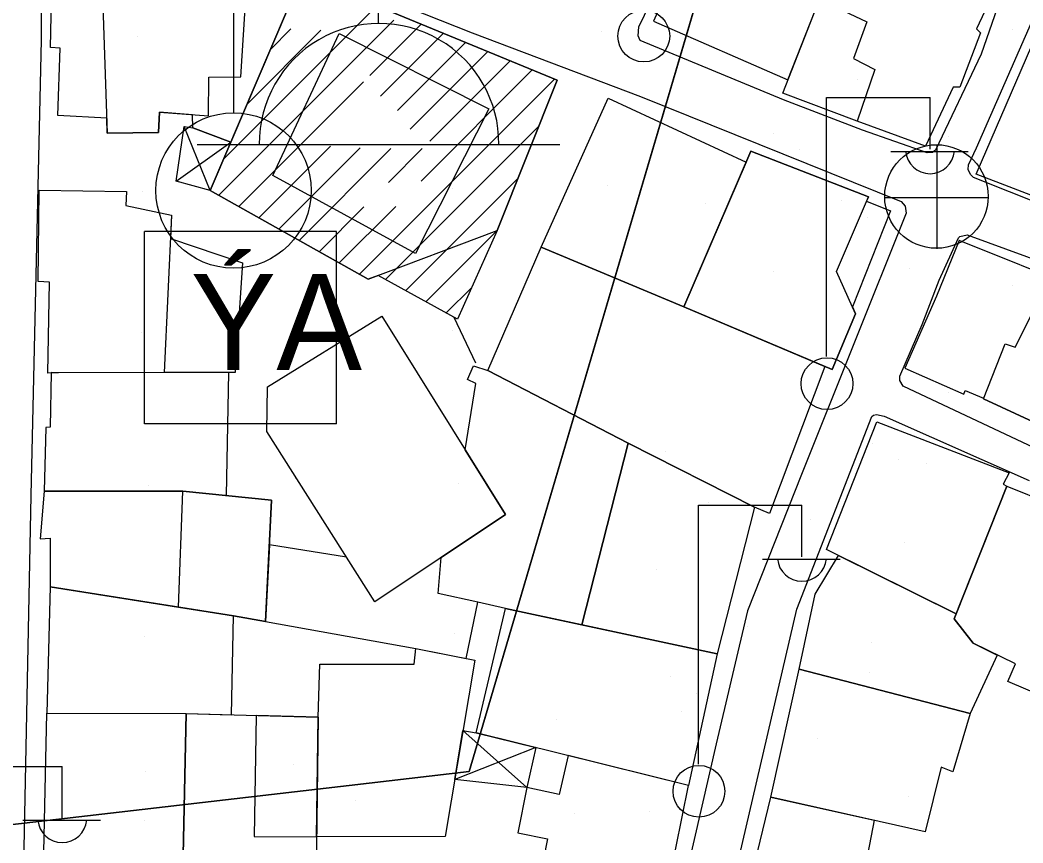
# Model space of a CAD drawing. Extents: x 417997 to 421451, y 4451742 to 4455216.
# Drawn here: x 420232.3 to 420300.2, y 4453202.3 to 4453257.9 of the extents above; entities that cross this region are included whole.
import ezdxf

# ---------------------------------------------------------------- set-up
doc = ezdxf.new("R2010")
doc.units = 0
for name, color, linetype in [('ADA', 7, 'Continuous'), ('B_Dini tesis', 7, 'Continuous'), ('B_Mesken', 7, 'Continuous'), ('B_Sundurma', 7, 'Continuous'), ('B_Tarama', 7, 'Continuous'), ('B_Teras', 7, 'Continuous'), ('Default', 7, 'Continuous'), ('PL_AYA_PARK_DINLENME', 7, 'Continuous'), ('PL_SAY_DINI_TESIS', 7, 'Continuous'), ('S_Cami_Mescid', 7, 'Continuous'), ('S_Elektrik_Diregi', 7, 'Continuous'), ('S_Minare', 7, 'Continuous'), ('S_Rogar_Kapagi', 7, 'Continuous'), ('Sinir_Duvar_tek_tarafa_ait', 7, 'Continuous'), ('SM_SEMBOL', 7, 'Continuous'), ('TR_DINITESIS', 7, 'Continuous'), ('TR_PARKALANI', 7, 'Continuous'), ('Yol_Sose', 7, 'Continuous')]:
    doc.layers.add(name, color=color, linetype=linetype)

# ---------------------------------------------------------------- blocks, each defined once
blk = doc.blocks.new('POINT_DISPLAY')
at = {"layer": 'Default'}
blk.add_line((0, 0), (0, 0), dxfattribs=at)

msp = doc.modelspace()

# ---------------------------------------------------------------- linework, layer by layer
at = {"layer": 'ADA'}
for p, q in [((420262.699, 4453207.092), (420282.058, 4453272.7)), ((420262.699, 4453207.092), (420282.058, 4453272.7)), ((420254.587, 4453206.153), (420262.699, 4453207.092)), ((420254.587, 4453206.153), (420262.699, 4453207.092)), ((420222.297, 4453202.415), (420254.587, 4453206.153)), ((420222.297, 4453202.415), (420254.587, 4453206.153))]:
    msp.add_line(p, q, dxfattribs=at)
at = {"layer": 'B_Dini tesis'}
msp.add_lwpolyline([(420264.613, 4453243.667), (420261.919, 4453237.676), (420256.549, 4453240.612), (420255.892, 4453240.363), (420245.2, 4453246.355), (420245.2, 4453246.355), (420251.416, 4453260.936), (420268.651, 4453253.818)], close=True, dxfattribs=at)
at = {"layer": 'B_Mesken'}
for points in [[(420288.112, 4453263.168), (420279.264, 4453266.999), (420275.164, 4453257.812), (420284.264, 4453253.852), (420286.395, 4453259.289)], [(420238.211, 4453251.249), (420234.901, 4453251.435), (420235.062, 4453255.988), (420234.412, 4453256.026), (420234.516, 4453261.428), (420235.06, 4453261.415), (420235.044, 4453264.976), (420237.742, 4453264.828), (420241.719, 4453265.081), (420251.416, 4453260.936), (420246.601, 4453249.641), (420244.035, 4453250.589), (420244.008, 4453251.487), (420241.784, 4453251.657), (420241.708, 4453250.29), (420238.245, 4453250.248)], [(420286.395, 4453259.289), (420288.112, 4453263.168), (420297.966, 4453259.309), (420296.999, 4453257.293), (420297.283, 4453257.023), (420295.874, 4453253.338), (420295.435, 4453253.346), (420293.571, 4453249.352), (420288.95, 4453251.047), (420283.906, 4453252.938)], [(420302.337, 4453245.428), (420296.998, 4453247.477), (420301.395, 4453257.683), (420310.543, 4453254.144), (420308.098, 4453248.173), (420306.225, 4453243.644)], [(420267.578, 4453242.531), (420272.097, 4453252.614), (420281.44, 4453248.279), (420277.234, 4453238.492)], [(420291.192, 4453244.979), (420288.621, 4453238.501), (420288.833, 4453238.029), (420287.26, 4453234.272), (420277.234, 4453238.492), (420281.758, 4453249.019), (420289.703, 4453245.932), (420289.577, 4453245.637)], [(420247.384, 4453241.474), (420246.882, 4453234.064), (420242.078, 4453234.055), (420234.939, 4453234.041), (420234.228, 4453234.023), (420234.332, 4453240.18), (420233.565, 4453240.204), (420233.633, 4453246.38), (420239.538, 4453246.291), (420239.5, 4453245.355), (420242.591, 4453244.692), (420242.515, 4453243.127)], [(420267.578, 4453242.531), (420277.234, 4453238.492), (420286.762, 4453234.481), (420283.008, 4453224.536), (420282.009, 4453224.969), (420273.454, 4453229.293), (420263.967, 4453234.208)], [(420303.135, 4453237.523), (420304.146, 4453239.653), (420295.837, 4453242.977), (420294.309, 4453239.229), (420292.165, 4453234.358), (420296.143, 4453232.598), (420296.246, 4453232.851), (420297.491, 4453232.329), (420297.477, 4453232.291), (420300.831, 4453230.722)], [(420249.086, 4453233.091), (420256.801, 4453237.875), (420265.165, 4453224.46), (420256.324, 4453218.555), (420249.032, 4453230.069)], [(420262.436, 4453228.837), (420263.167, 4453233.33), (420262.603, 4453233.598), (420262.998, 4453234.507), (420263.967, 4453234.208), (420273.454, 4453229.293), (420270.335, 4453217.005), (420265.169, 4453218.116), (420263.303, 4453218.545), (420260.623, 4453219.131), (420260.821, 4453221.559), (420265.165, 4453224.46)], [(420246.31, 4453225.747), (420246.45, 4453234.063), (420242.078, 4453234.055), (420234.939, 4453234.041), (420234.456, 4453234.073), (420234.372, 4453230.373), (420234.088, 4453230.342), (420233.97, 4453226.053), (420243.361, 4453226.048)], [(420295.629, 4453217.754), (420286.878, 4453222.096), (420290.262, 4453230.74), (420299.218, 4453227.277), (420298.803, 4453226.523), (420299.068, 4453226.375)], [(420270.335, 4453217.005), (420273.454, 4453229.293), (420282.009, 4453224.969), (420279.473, 4453215.041)], [(420295.491, 4453217.408), (420299.068, 4453226.375), (420307.788, 4453222.86), (420302.937, 4453211.567), (420299.118, 4453213.188), (420299.655, 4453214.366), (420296.793, 4453215.766)], [(420249.356, 4453225.437), (420243.361, 4453226.048), (420233.97, 4453226.053), (420233.699, 4453222.82), (420234.371, 4453222.863), (420234.376, 4453219.583), (420243.058, 4453218.208), (420246.774, 4453217.62), (420248.938, 4453217.229)], [(420248.938, 4453217.229), (420259.095, 4453215.404), (420262.497, 4453214.747), (420263.303, 4453218.545), (420260.623, 4453219.131), (420260.821, 4453221.559), (420256.324, 4453218.555), (420254.413, 4453221.573), (420249.202, 4453222.409)], [(420285.014, 4453214.004), (420286.108, 4453219.079), (420287.691, 4453221.692), (420295.629, 4453217.754), (420295.491, 4453217.408), (420296.793, 4453215.766), (420298.417, 4453214.972), (420296.592, 4453211.009)], [(420246.636, 4453210.931), (420246.774, 4453217.62), (420234.376, 4453219.583), (420234.155, 4453211.047), (420243.572, 4453211.017)], [(420263.188, 4453209.72), (420265.169, 4453218.116), (420279.473, 4453215.041), (420277.549, 4453206.163)], [(420252.5, 4453210.768), (420252.605, 4453214.344), (420258.982, 4453214.364), (420259.095, 4453215.404), (420263.084, 4453214.634), (420261.094, 4453202.698), (420252.393, 4453202.682)], [(420285.014, 4453214.004), (420296.592, 4453211.009), (420295.418, 4453207.066), (420294.62, 4453207.393), (420293.532, 4453203.029), (420283.098, 4453205.371)], [(420234.155, 4453211.047), (420243.572, 4453211.017), (420243.349, 4453200.399), (420233.934, 4453200.611)], [(420243.572, 4453211.017), (420252.5, 4453210.768), (420252.361, 4453200.227), (420243.349, 4453200.399)], [(420269.399, 4453208.182), (420268.801, 4453205.537), (420266.603, 4453206.009), (420265.991, 4453202.962), (420268.004, 4453202.542), (420267.445, 4453199.681), (420275.821, 4453197.682), (420277.549, 4453206.163)], [(420290.096, 4453203.8), (420288.415, 4453195.144), (420280.965, 4453196.524), (420283.098, 4453205.371)]]:
    msp.add_lwpolyline(points, close=True, dxfattribs=at)
at = {"layer": 'B_Sundurma'}
for p, q in [((420245.2, 4453246.355), (420243.437, 4453250.695)), ((420242.9, 4453246.993), (420246.601, 4453249.641)), ((420266.603, 4453206.009), (420262.289, 4453209.861)), ((420267.207, 4453208.724), (420261.737, 4453206.553))]:
    msp.add_line(p, q, dxfattribs=at)
for points in [[(420245.2, 4453246.355), (420242.9, 4453246.993), (420243.437, 4453250.695), (420244.035, 4453250.589), (420246.601, 4453249.641)], [(420267.207, 4453208.724), (420266.603, 4453206.009), (420261.737, 4453206.553), (420262.289, 4453209.861), (420263.188, 4453209.72)]]:
    msp.add_lwpolyline(points, close=True, dxfattribs=at)
at = {"layer": 'B_Tarama'}
for p, q in [((420246.116, 4453248.505), (420256.463, 4453258.852)), ((420245.769, 4453246.036), (420257.609, 4453257.876)), ((420255.996, 4453254.142), (420259.466, 4453257.612)), ((420247.693, 4453252.202), (420252.685, 4453257.195)), ((420249.269, 4453255.9), (420250.651, 4453257.282)), ((420256.709, 4453252.733), (420260.967, 4453256.991)), ((420257.861, 4453251.764), (420262.468, 4453256.371)), ((420258.729, 4453250.511), (420263.97, 4453255.751)), ((420260.043, 4453249.704), (420265.471, 4453255.131)), ((420259.462, 4453247.001), (420266.972, 4453254.511)), ((420247.128, 4453245.274), (420255.559, 4453253.705)), ((420255.285, 4453240.703), (420268.473, 4453253.891)), ((420257.044, 4453240.341), (420267.416, 4453250.712)), ((420248.488, 4453244.512), (420253.345, 4453249.369)), ((420249.847, 4453243.75), (420255.341, 4453249.244)), ((420251.207, 4453242.989), (420257.413, 4453249.195)), ((420257.254, 4453246.914), (420259.542, 4453249.202)), ((420258.416, 4453239.591), (420266.014, 4453247.189)), ((420252.566, 4453242.227), (420255.591, 4453245.252)), ((420253.926, 4453241.465), (420257.754, 4453245.293)), ((420259.788, 4453238.841), (420264.613, 4453243.667)), ((420261.159, 4453238.092), (420262.88, 4453239.812))]:
    msp.add_line(p, q, dxfattribs=at)
at = {"layer": 'B_Teras'}
for points in [[(420238.245, 4453250.248), (420241.708, 4453250.29), (420241.784, 4453251.657), (420245.077, 4453251.406), (420245.102, 4453254.031), (420247.273, 4453254.048), (420247.634, 4453259.753), (420244.866, 4453259.765), (420244.888, 4453258.73), (420241.908, 4453258.536), (420241.719, 4453265.081), (420237.742, 4453264.828)], [(420255.892, 4453240.363), (420264.613, 4453243.667), (420268.651, 4453253.818), (420251.416, 4453260.936), (420245.2, 4453246.355)], [(420283.906, 4453252.938), (420286.395, 4453259.289), (420289.592, 4453257.77), (420288.689, 4453255.285), (420290.126, 4453254.547), (420288.95, 4453251.047)], [(420249.431, 4453247.382), (420253.925, 4453256.974), (420264.032, 4453251.889), (420259.091, 4453242.11)], [(420281.758, 4453249.019), (420277.234, 4453238.492), (420287.26, 4453234.272), (420288.833, 4453238.029), (420287.549, 4453240.891), (420289.703, 4453245.932)], [(420233.633, 4453246.38), (420239.538, 4453246.291), (420239.5, 4453245.355), (420242.591, 4453244.692), (420242.078, 4453234.055), (420234.939, 4453234.041), (420234.228, 4453234.023), (420234.332, 4453240.18), (420233.565, 4453240.204)], [(420297.477, 4453232.291), (420298.945, 4453236.004), (420299.615, 4453235.783), (420300.909, 4453238.324), (420303.135, 4453237.523), (420300.831, 4453230.722)], [(420249.356, 4453225.437), (420248.938, 4453217.229), (420246.774, 4453217.62), (420243.058, 4453218.208), (420243.361, 4453226.048)], [(420248.315, 4453210.884), (420248.175, 4453202.706), (420252.393, 4453202.682), (420252.5, 4453210.768)]]:
    msp.add_lwpolyline(points, close=True, dxfattribs=at)
at = {"layer": 'PL_AYA_PARK_DINLENME'}
msp.add_lwpolyline([(420320.42, 4453206.383), (420343.792, 4453273.663), (420331.467, 4453273.477), (420289.162, 4453272.812), (420282.058, 4453272.7), (420262.699, 4453207.092), (420254.587, 4453206.153), (420222.297, 4453202.415)], dxfattribs=at)
msp.add_lwpolyline([(420320.42, 4453206.383), (420343.792, 4453273.663), (420331.467, 4453273.477), (420289.162, 4453272.812), (420282.058, 4453272.7), (420262.699, 4453207.092), (420254.587, 4453206.153), (420222.297, 4453202.415)], dxfattribs=at)
at = {"layer": 'PL_SAY_DINI_TESIS'}
msp.add_lwpolyline([(420228.245, 4453271.853), (420227.417, 4453261.863), (420223.158, 4453210.47), (420222.297, 4453202.415), (420254.587, 4453206.153), (420262.699, 4453207.092), (420282.058, 4453272.7), (420271.831, 4453272.539), (420228.245, 4453271.853)], dxfattribs=at)
msp.add_lwpolyline([(420228.245, 4453271.853), (420227.417, 4453261.863), (420223.158, 4453210.47), (420222.297, 4453202.415), (420254.587, 4453206.153), (420262.699, 4453207.092), (420282.058, 4453272.7), (420271.831, 4453272.539), (420228.245, 4453271.853)], dxfattribs=at)
at = {"layer": 'S_Cami_Mescid'}
for p, q in [((420256.581, 4453257.654), (420256.581, 4453262.605)), ((420244.331, 4453249.48), (420268.831, 4453249.48))]:
    msp.add_line(p, q, dxfattribs=at)
msp.add_arc((420256.619, 4453249.557), 8.097, 359.45576, 180.54424, dxfattribs=at)
at = {"layer": 'S_Elektrik_Diregi'}
for p, q in [((420286.868, 4453235.147), (420286.868, 4453252.647)), ((420286.868, 4453252.647), (420293.868, 4453252.647)), ((420293.868, 4453249.147), (420293.868, 4453252.647)), ((420291.208, 4453249.007), (420296.458, 4453249.007)), ((420278.207, 4453207.597), (420278.207, 4453225.097)), ((420278.207, 4453225.097), (420285.207, 4453225.097)), ((420285.207, 4453221.597), (420285.207, 4453225.097)), ((420282.547, 4453221.457), (420287.797, 4453221.457)), ((420228.2, 4453207.444), (420235.2, 4453207.444)), ((420235.2, 4453203.944), (420235.2, 4453207.444)), ((420232.54, 4453203.804), (420237.79, 4453203.804))]:
    msp.add_line(p, q, dxfattribs=at)
for centre in [(420274.516, 4453256.799), (420286.904, 4453233.311), (420278.243, 4453205.762)]:
    msp.add_circle(centre, 1.75, dxfattribs=at)
for centre in [(420293.869, 4453249.16), (420285.208, 4453221.61), (420235.201, 4453203.957)]:
    msp.add_arc(centre, 1.658, 184.83843, 355.14641, dxfattribs=at)
at = {"layer": 'S_Minare'}
msp.add_line((420246.78, 4453262.138), (420246.78, 4453251.615), dxfattribs=at)
msp.add_circle((420246.78, 4453246.365), 5.25, dxfattribs=at)
at = {"layer": 'S_Rogar_Kapagi'}
for p, q in [((420294.356, 4453242.432), (420294.356, 4453249.432)), ((420290.786, 4453245.897), (420297.786, 4453245.897))]:
    msp.add_line(p, q, dxfattribs=at)
msp.add_circle((420294.302, 4453245.96), 3.5, dxfattribs=at)
at = {"layer": 'Sinir_Duvar_tek_tarafa_ait'}
msp.add_lwpolyline([(420263.169, 4453234.702), (420261.707, 4453237.792)], dxfattribs=at)
at = {"layer": 'SM_SEMBOL'}
for points in [[(420240.751, 4453230.593), (420240.751, 4453243.593)], [(420253.751, 4453243.593), (420240.751, 4453243.593)], [(420240.751, 4453230.593), (420240.751, 4453243.593)], [(420253.751, 4453243.593), (420240.751, 4453243.593)], [(420253.751, 4453230.593), (420253.751, 4453243.593)], [(420253.751, 4453230.593), (420253.751, 4453243.593)], [(420253.751, 4453230.593), (420240.751, 4453230.593)], [(420253.751, 4453230.593), (420240.751, 4453230.593)]]:
    msp.add_lwpolyline(points, dxfattribs=at)
at = {"layer": 'Yol_Sose'}
for points in [[(420283.955, 4453252.491), (420274.278, 4453256.491), (420274.132, 4453256.816), (420274.19, 4453257.43), (420279.401, 4453268.216), (420282.575, 4453274.91), (420283.483, 4453275.32), (420284.468, 4453275.104), (420292.866, 4453272.466), (420300.897, 4453269.012), (420301.333, 4453268.53), (420301.613, 4453267.894), (420297.315, 4453255.582), (420294.238, 4453249.085), (420294.027, 4453248.925), (420293.681, 4453248.915), (420289.313, 4453250.439)], [(420303.229, 4453263.431), (420304.851, 4453267.131), (420305.195, 4453267.507), (420305.44, 4453267.665), (420305.936, 4453267.695), (420317.331, 4453263.086), (420329.651, 4453258.697), (420340.155, 4453254.022), (420340.285, 4453253.637), (420340.461, 4453252.958), (420337.878, 4453246.447), (420332.508, 4453234.037), (420331.822, 4453233.724), (420331.355, 4453233.733), (420314.182, 4453240.325), (420296.809, 4453247.246), (420296.596, 4453247.452), (420296.45, 4453247.784), (420296.473, 4453248.108), (420297.004, 4453249.24)], [(420232.076, 4453125.64), (420232.255, 4453135.794), (420232.415, 4453150.696), (420232.484, 4453165.156), (420232.563, 4453198.513), (420233.106, 4453225.747), (420233.787, 4453256.543), (420233.787, 4453265.711), (420234.172, 4453266.078), (420234.892, 4453266.403), (420236.068, 4453266.468)], [(420297.004, 4453249.24), (420303.229, 4453263.431)], [(420251.012, 4453261.757), (420262.906, 4453257.01), (420274.301, 4453252.706), (420291.917, 4453245.62), (420292.192, 4453245.295), (420292.25, 4453244.832), (420285.17, 4453227.167), (420281.537, 4453217.949), (420279.411, 4453208.958), (420275.856, 4453193.487), (420270.567, 4453170.089), (420266.424, 4453151.952), (420261.169, 4453127.74)], [(420289.313, 4453250.439), (420283.955, 4453252.491)], [(420294.492, 4453240.299), (420295.789, 4453243.159), (420295.878, 4453243.252), (420296.388, 4453243.363), (420318.778, 4453235.197), (420329.45, 4453230.452), (420329.978, 4453229.954), (420330.264, 4453229.475), (420330.247, 4453228.855), (420326.167, 4453219.363), (420325.724, 4453218.871), (420325.1, 4453218.672), (420324.362, 4453218.768), (420308.569, 4453225.377), (420292.051, 4453233.147), (420291.827, 4453233.522), (420291.821, 4453233.812), (420293.339, 4453237.318)], [(420293.339, 4453237.318), (420294.492, 4453240.299)], [(420264.744, 4453129.146), (420271.601, 4453161.024), (420278.461, 4453190.538), (420284.869, 4453218.061), (420289.933, 4453231.088), (420290.039, 4453231.185), (420290.258, 4453231.235), (420290.76, 4453231.103), (420300.568, 4453226.773)]]:
    msp.add_lwpolyline(points, dxfattribs=at)

# ---------------------------------------------------------------- block references
at = {"layer": 'TR_DINITESIS', "xscale": 0.1, "yscale": 0.10000000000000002}
for p in [(420240.255, 4453256.755), (420240.255, 4453256.755), (420250.586, 4453257.039), (420250.586, 4453257.039), (420261.228, 4453256.916), (420261.228, 4453256.916), (420271.653, 4453257.114), (420271.653, 4453257.114), (420250.586, 4453246.803), (420250.586, 4453246.803), (420272.032, 4453246.688), (420272.032, 4453246.688), (420240.634, 4453246.329), (420240.634, 4453246.329), (420261.607, 4453246.49), (420261.607, 4453246.49), (420240.578, 4453236.75), (420240.578, 4453236.75), (420250.909, 4453237.035), (420250.909, 4453237.035), (420261.551, 4453236.911), (420261.551, 4453236.911), (420241.013, 4453226.416), (420241.013, 4453226.416), (420250.965, 4453226.889), (420250.965, 4453226.889), (420261.986, 4453226.577), (420261.986, 4453226.577), (420240.738, 4453216.254), (420240.738, 4453216.254), (420250.69, 4453216.728), (420250.69, 4453216.728), (420261.71, 4453216.415), (420261.71, 4453216.415), (420250.8, 4453207.569), (420250.8, 4453207.569), (420240.848, 4453207.095), (420240.848, 4453207.095)]:
    msp.add_blockref('POINT_DISPLAY', p, dxfattribs=at)
at = {"layer": 'TR_PARKALANI', "xscale": 0.1, "yscale": 0.10000000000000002}
for p in [(420299.417, 4453257.252), (420299.417, 4453257.252), (420288.998, 4453253.86), (420288.998, 4453253.86), (420283.274, 4453250.237), (420283.274, 4453250.237), (420295.137, 4453249.987), (420295.137, 4453249.987), (420285.019, 4453249.122), (420285.019, 4453249.122), (420278.672, 4453245.47), (420278.672, 4453245.47), (420287.892, 4453245.657), (420287.892, 4453245.657), (420289.638, 4453244.542), (420289.638, 4453244.542), (420283.291, 4453240.891), (420283.291, 4453240.891), (420292.511, 4453241.077), (420292.511, 4453241.077), (420299.417, 4453239.953), (420299.417, 4453239.953), (420288.998, 4453236.561), (420288.998, 4453236.561), (420295.137, 4453232.688), (420295.137, 4453232.688), (420289.961, 4453229.298), (420289.961, 4453229.298), (420276.011, 4453228.753), (420276.011, 4453228.753), (420291.706, 4453228.184), (420291.706, 4453228.184), (420293.656, 4453227.892), (420293.656, 4453227.892), (420278.884, 4453225.287), (420278.884, 4453225.287), (420285.79, 4453224.163), (420285.79, 4453224.163), (420292.137, 4453222.605), (420292.137, 4453222.605), (420275.371, 4453220.771), (420275.371, 4453220.771), (420281.51, 4453216.898), (420281.51, 4453216.898), (420289.935, 4453215.851), (420289.935, 4453215.851), (420276.333, 4453213.508), (420276.333, 4453213.508), (420289.79, 4453213.817), (420289.79, 4453213.817), (420278.079, 4453212.394), (420278.079, 4453212.394), (420277.095, 4453211.135), (420277.095, 4453211.135), (420268.587, 4453210.581), (420268.587, 4453210.581), (420286.277, 4453209.301), (420286.277, 4453209.301), (420266.985, 4453207.693), (420266.985, 4453207.693), (420292.416, 4453205.428), (420292.416, 4453205.428), (420255.049, 4453205.128), (420255.049, 4453205.128), (420269.858, 4453204.228), (420269.858, 4453204.228), (420274.892, 4453204.381), (420274.892, 4453204.381), (420240.758, 4453203.812), (420240.758, 4453203.812)]:
    msp.add_blockref('POINT_DISPLAY', p, dxfattribs=at)

# ---------------------------------------------------------------- texts
at = {"layer": 'SM_SEMBOL'}
msp.add_text('ÝA', height=6.5, dxfattribs=at).set_placement((420243.871, 4453234.226))
msp.add_text('ÝA', height=6.5, dxfattribs=at).set_placement((420243.871, 4453234.226))

doc.saveas('drawing.dxf')
